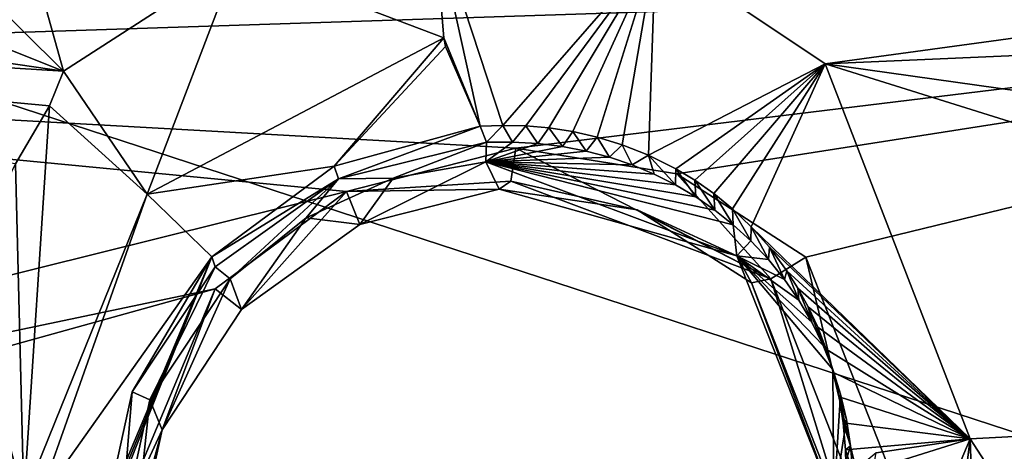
# Model space of a CAD drawing. Header units: millimetres. Extents: x -147 to 294, y -82 to 275.
# Tile 404 of 609: x 272.32 to 277.8, y 212.09 to 214.49. Entities that reach past the tile are written whole.
import ezdxf

# ---------------------------------------------------------------- set-up
doc = ezdxf.new("R2010")
doc.units = ezdxf.units.MM
doc.header["$LTSCALE"] = 67.506716
for name, color, linetype in [('1594', 7, 'CONTINUOUS'), ('2014', 7, 'CONTINUOUS'), ('2099', 7, 'CONTINUOUS'), ('2172', 7, 'CONTINUOUS'), ('2175', 7, 'CONTINUOUS'), ('2178', 7, 'CONTINUOUS'), ('2179', 7, 'CONTINUOUS'), ('2180', 7, 'CONTINUOUS'), ('2185', 7, 'CONTINUOUS'), ('2186', 7, 'CONTINUOUS'), ('2187', 7, 'CONTINUOUS'), ('2190', 7, 'CONTINUOUS'), ('2191', 7, 'CONTINUOUS'), ('2192', 7, 'CONTINUOUS'), ('755', 7, 'CONTINUOUS'), ('871', 7, 'CONTINUOUS')]:
    doc.layers.add(name, color=color, linetype=linetype)

msp = doc.modelspace()

# ---------------------------------------------------------------- linework, layer by layer
at = {"layer": '1594', "linetype": 'CONTINUOUS'}
for points in [[(272.5595, 214.2054, -19.1843), (268.4004, 218.3303, -16.897), (270.946, 219.9744, -17.4406), (272.5595, 214.2054, -19.1843)], [(268.353, 215.8878, -17.3742), (268.4004, 218.3303, -16.897), (272.5595, 214.2054, -19.1843), (268.353, 215.8878, -17.3742)], [(267.4252, 214.9559, -17.2564), (268.353, 215.8878, -17.3742), (272.5595, 214.2054, -19.1843), (267.4252, 214.9559, -17.2564)], [(266.1455, 214.601, -16.8954), (267.4252, 214.9559, -17.2564), (272.5595, 214.2054, -19.1843), (266.1455, 214.601, -16.8954)], [(272.2926, 213.6885, -19.2109), (266.1455, 214.601, -16.8954), (272.4817, 214.0123, -19.2016), (272.2926, 213.6885, -19.2109)], [(272.4817, 214.0123, -19.2016), (266.1455, 214.601, -16.8954), (272.5595, 214.2054, -19.1843), (272.4817, 214.0123, -19.2016)]]:
    msp.add_3dface(points, dxfattribs=at)
at = {"layer": '2014', "linetype": 'CONTINUOUS'}
for points in [[(277.6074, 212.1589, -21.2669), (282.6257, 212.4236, -22.9322), (279.8609, 208.6799, -22.8868), (277.6074, 212.1589, -21.2669)], [(277.6074, 212.1589, -21.2669), (278.102, 197.3899, -25.3327), (276.1103, 200.2748, -23.8642), (277.6074, 212.1589, -21.2669)], [(276.6895, 209.9816, -21.5003), (277.6074, 212.1589, -21.2669), (276.1103, 200.2748, -23.8642), (276.6895, 209.9816, -21.5003)], [(278.102, 197.3899, -25.3327), (277.6074, 212.1589, -21.2669), (279.8609, 208.6799, -22.8868), (278.102, 197.3899, -25.3327)]]:
    msp.add_3dface(points, dxfattribs=at)
at = {"layer": '2099', "linetype": 'CONTINUOUS'}
for points in [[(272.5595, 214.2054, -19.1843), (270.946, 219.9744, -17.4406), (273.5252, 214.8286, -19.3339), (272.5595, 214.2054, -19.1843)], [(276.8004, 214.2456, -20.5052), (275.856, 214.8778, -20.0533), (281.1076, 214.8361, -21.8216), (276.8004, 214.2456, -20.5052)], [(282.6405, 214.5002, -22.4428), (276.8004, 214.2456, -20.5052), (281.1076, 214.8361, -21.8216), (282.6405, 214.5002, -22.4428)], [(287.6447, 212.72, -24.7327), (276.8004, 214.2456, -20.5052), (282.6405, 214.5002, -22.4428), (287.6447, 212.72, -24.7327)], [(287.6447, 212.72, -24.7327), (282.6257, 212.4236, -22.9322), (276.8004, 214.2456, -20.5052), (287.6447, 212.72, -24.7327)], [(282.6257, 212.4236, -22.9322), (277.6074, 212.1589, -21.2669), (276.8004, 214.2456, -20.5052), (282.6257, 212.4236, -22.9322)]]:
    msp.add_3dface(points, dxfattribs=at)
at = {"layer": '2172', "linetype": 'CONTINUOUS'}
for points in [[(283.305, 214.7823, -20.1138), (281.2927, 215.7099, -19.1927), (266.7793, 214.2407, -15.0855), (283.305, 214.7823, -20.1138)], [(266.7793, 214.2407, -15.0855), (281.2927, 215.7099, -19.1927), (268.6355, 215.6989, -15.2604), (266.7793, 214.2407, -15.0855)], [(277.3143, 211.5931, -18.8244), (284.4106, 211.971, -21.179), (284.4467, 215.2226, -20.4241), (277.3143, 211.5931, -18.8244)], [(283.305, 214.7823, -20.1138), (277.3143, 211.5931, -18.8244), (284.4467, 215.2226, -20.4241), (283.305, 214.7823, -20.1138)], [(275.0781, 213.7759, -17.5926), (283.305, 214.7823, -20.1138), (266.7793, 214.2407, -15.0855), (275.0781, 213.7759, -17.5926)], [(275.0781, 213.7759, -17.5926), (275.9746, 213.6342, -17.9078), (283.305, 214.7823, -20.1138), (275.0781, 213.7759, -17.5926)], [(275.9746, 213.6342, -17.9078), (276.6934, 213.1692, -18.2465), (283.305, 214.7823, -20.1138), (275.9746, 213.6342, -17.9078)], [(276.6934, 213.1692, -18.2465), (277.3143, 211.5931, -18.8244), (283.305, 214.7823, -20.1138), (276.6934, 213.1692, -18.2465)], [(264.1622, 211.0564, -15.1571), (274.1351, 213.5359, -17.3568), (266.7793, 214.2407, -15.0855), (264.1622, 211.0564, -15.1571)], [(274.1351, 213.5359, -17.3568), (275.0781, 213.7759, -17.5926), (266.7793, 214.2407, -15.0855), (274.1351, 213.5359, -17.3568)], [(274.1351, 213.5359, -17.3568), (264.1622, 211.0564, -15.1571), (273.4047, 212.9926, -17.2616), (274.1351, 213.5359, -17.3568)], [(264.1622, 211.0564, -15.1571), (266.7488, 211.1453, -15.8076), (273.4047, 212.9926, -17.2616), (264.1622, 211.0564, -15.1571)], [(266.7488, 211.1453, -15.8076), (272.7277, 211.3819, -17.4434), (273.4047, 212.9926, -17.2616), (266.7488, 211.1453, -15.8076)]]:
    msp.add_3dface(points, dxfattribs=at)
at = {"layer": '2175', "linetype": 'CONTINUOUS'}
for points in [[(276.4975, 213.0485, -18.3146), (275.0781, 213.7759, -17.5926), (275.0498, 213.5929, -17.7143), (276.4975, 213.0485, -18.3146)], [(275.9746, 213.6342, -17.9078), (275.0781, 213.7759, -17.5926), (276.4975, 213.0485, -18.3146), (275.9746, 213.6342, -17.9078)], [(276.6934, 213.1692, -18.2465), (275.9746, 213.6342, -17.9078), (276.4975, 213.0485, -18.3146), (276.6934, 213.1692, -18.2465)], [(274.9851, 213.548, -17.9358), (275.7536, 213.4324, -18.2286), (275.0498, 213.5929, -17.7143), (274.9851, 213.548, -17.9358)], [(276.4975, 213.0485, -18.3146), (275.0498, 213.5929, -17.7143), (275.7536, 213.4324, -18.2286), (276.4975, 213.0485, -18.3146)], [(276.3898, 213.0269, -18.5473), (276.4975, 213.0485, -18.3146), (275.7536, 213.4324, -18.2286), (276.3898, 213.0269, -18.5473)], [(277.0616, 211.6068, -18.8559), (276.6934, 213.1692, -18.2465), (276.4975, 213.0485, -18.3146), (277.0616, 211.6068, -18.8559)], [(277.3143, 211.5931, -18.8244), (276.6934, 213.1692, -18.2465), (277.0616, 211.6068, -18.8559), (277.3143, 211.5931, -18.8244)], [(276.9262, 211.6594, -19.0659), (276.4975, 213.0485, -18.3146), (276.3898, 213.0269, -18.5473), (276.9262, 211.6594, -19.0659)], [(277.0616, 211.6068, -18.8559), (276.4975, 213.0485, -18.3146), (276.9262, 211.6594, -19.0659), (277.0616, 211.6068, -18.8559)]]:
    msp.add_3dface(points, dxfattribs=at)
at = {"layer": '2178', "linetype": 'CONTINUOUS'}
for points in [[(275.0781, 213.7759, -17.5926), (274.1351, 213.5359, -17.3568), (275.0498, 213.5929, -17.7143), (275.0781, 213.7759, -17.5926)], [(274.1351, 213.5359, -17.3568), (274.9851, 213.548, -17.9358), (275.0498, 213.5929, -17.7143), (274.1351, 213.5359, -17.3568)], [(274.1351, 213.5359, -17.3568), (273.4047, 212.9926, -17.2616), (273.5513, 212.879, -17.608), (274.1351, 213.5359, -17.3568)], [(274.2089, 213.3515, -17.7175), (274.1351, 213.5359, -17.3568), (273.5513, 212.879, -17.608), (274.2089, 213.3515, -17.7175)], [(274.9851, 213.548, -17.9358), (274.1351, 213.5359, -17.3568), (274.2089, 213.3515, -17.7175), (274.9851, 213.548, -17.9358)], [(273.4047, 212.9926, -17.2616), (272.7277, 211.3819, -17.4434), (273.1085, 212.2087, -17.6206), (273.4047, 212.9926, -17.2616)], [(273.5513, 212.879, -17.608), (273.4047, 212.9926, -17.2616), (273.1085, 212.2087, -17.6206), (273.5513, 212.879, -17.608)], [(272.7277, 211.3819, -17.4434), (272.8901, 211.4048, -17.558), (273.1085, 212.2087, -17.6206), (272.7277, 211.3819, -17.4434)], [(272.8901, 211.4048, -17.558), (272.9427, 211.4486, -17.7497), (273.1085, 212.2087, -17.6206), (272.8901, 211.4048, -17.558)]]:
    msp.add_3dface(points, dxfattribs=at)
at = {"layer": '2179', "linetype": 'CONTINUOUS'}
for points in [[(274.9851, 213.548, -17.9358), (274.2089, 213.3515, -17.7175), (274.9118, 213.7005, -18.6318), (274.9851, 213.548, -17.9358)], [(274.9118, 213.7005, -18.6318), (274.2089, 213.3515, -17.7175), (274.3961, 213.6091, -18.4926), (274.9118, 213.7005, -18.6318)], [(274.3961, 213.6091, -18.4926), (274.2089, 213.3515, -17.7175), (273.9112, 213.3883, -18.3948), (274.3961, 213.6091, -18.4926)], [(273.9112, 213.3883, -18.3948), (273.5513, 212.879, -17.608), (273.4876, 213.0489, -18.3452), (273.9112, 213.3883, -18.3948)], [(274.2089, 213.3515, -17.7175), (273.5513, 212.879, -17.608), (273.9112, 213.3883, -18.3948), (274.2089, 213.3515, -17.7175)], [(273.4876, 213.0489, -18.3452), (273.1085, 212.2087, -17.6206), (273.04, 212.3758, -18.3695), (273.4876, 213.0489, -18.3452)], [(273.5513, 212.879, -17.608), (273.1085, 212.2087, -17.6206), (273.4876, 213.0489, -18.3452), (273.5513, 212.879, -17.608)], [(273.04, 212.3758, -18.3695), (272.9427, 211.4486, -17.7497), (272.8772, 211.627, -18.5009), (273.04, 212.3758, -18.3695)], [(273.1085, 212.2087, -17.6206), (272.9427, 211.4486, -17.7497), (273.04, 212.3758, -18.3695), (273.1085, 212.2087, -17.6206)]]:
    msp.add_3dface(points, dxfattribs=at)
at = {"layer": '2180', "linetype": 'CONTINUOUS'}
for points in [[(274.9851, 213.548, -17.9358), (274.9118, 213.7005, -18.6318), (276.3086, 213.1778, -19.1976), (274.9851, 213.548, -17.9358)], [(275.7536, 213.4324, -18.2286), (274.9851, 213.548, -17.9358), (276.3086, 213.1778, -19.1976), (275.7536, 213.4324, -18.2286)], [(276.3898, 213.0269, -18.5473), (275.7536, 213.4324, -18.2286), (276.3086, 213.1778, -19.1976), (276.3898, 213.0269, -18.5473)], [(276.8479, 211.8102, -19.6994), (276.3898, 213.0269, -18.5473), (276.3086, 213.1778, -19.1976), (276.8479, 211.8102, -19.6994)], [(276.9262, 211.6594, -19.0659), (276.3898, 213.0269, -18.5473), (276.8479, 211.8102, -19.6994), (276.9262, 211.6594, -19.0659)]]:
    msp.add_3dface(points, dxfattribs=at)
at = {"layer": '2185', "linetype": 'CONTINUOUS'}
msp.add_3dface([(277.6074, 212.1589, -21.2669), (276.6895, 209.9816, -21.5003), (277.0837, 212.0813, -20.8805), (277.6074, 212.1589, -21.2669)], dxfattribs=at)
at = {"layer": '2186', "linetype": 'CONTINUOUS'}
for points in [[(274.6199, 215.0791, -19.6156), (275.856, 214.8778, -20.0533), (275.0056, 213.9033, -18.9879), (274.6199, 215.0791, -19.6156)], [(274.6769, 214.3908, -19.532), (274.6199, 215.0791, -19.6156), (274.8797, 213.8982, -18.9369), (274.6769, 214.3908, -19.532)], [(274.8797, 213.8982, -18.9369), (274.6199, 215.0791, -19.6156), (275.0056, 213.9033, -18.9879), (274.8797, 213.8982, -18.9369)], [(275.0056, 213.9033, -18.9879), (275.856, 214.8778, -20.0533), (275.133, 213.9006, -19.0414), (275.0056, 213.9033, -18.9879)], [(275.133, 213.9006, -19.0414), (275.856, 214.8778, -20.0533), (275.2625, 213.8895, -19.0977), (275.133, 213.9006, -19.0414)], [(275.2625, 213.8895, -19.0977), (275.856, 214.8778, -20.0533), (275.3951, 213.8693, -19.1575), (275.2625, 213.8895, -19.0977)], [(275.3951, 213.8693, -19.1575), (275.856, 214.8778, -20.0533), (275.5313, 213.8385, -19.2213), (275.3951, 213.8693, -19.1575)], [(275.5313, 213.8385, -19.2213), (275.856, 214.8778, -20.0533), (275.671, 213.7959, -19.2897), (275.5313, 213.8385, -19.2213)], [(275.671, 213.7959, -19.2897), (275.856, 214.8778, -20.0533), (275.8165, 213.7383, -19.3642), (275.671, 213.7959, -19.2897)], [(275.856, 214.8778, -20.0533), (276.8004, 214.2456, -20.5052), (275.8165, 213.7383, -19.3642), (275.856, 214.8778, -20.0533)], [(274.687, 214.3427, -19.5061), (274.6769, 214.3908, -19.532), (274.8797, 213.8982, -18.9369), (274.687, 214.3427, -19.5061)], [(275.8165, 213.7383, -19.3642), (276.8004, 214.2456, -20.5052), (275.9691, 213.6619, -19.4464), (275.8165, 213.7383, -19.3642)], [(275.9691, 213.6619, -19.4464), (276.8004, 214.2456, -20.5052), (276.0739, 213.5985, -19.5056), (275.9691, 213.6619, -19.4464)], [(276.0739, 213.5985, -19.5056), (276.8004, 214.2456, -20.5052), (276.1797, 213.524, -19.5678), (276.0739, 213.5985, -19.5056)], [(276.1797, 213.524, -19.5678), (276.8004, 214.2456, -20.5052), (276.2847, 213.4379, -19.6326), (276.1797, 213.524, -19.5678)], [(276.2847, 213.4379, -19.6326), (276.8004, 214.2456, -20.5052), (276.3886, 213.3386, -19.7), (276.2847, 213.4379, -19.6326)], [(276.8004, 214.2456, -20.5052), (277.6074, 212.1589, -21.2669), (276.3886, 213.3386, -19.7), (276.8004, 214.2456, -20.5052)], [(276.3886, 213.3386, -19.7), (277.6074, 212.1589, -21.2669), (276.49, 213.2246, -19.7699), (276.3886, 213.3386, -19.7)], [(276.49, 213.2246, -19.7699), (277.6074, 212.1589, -21.2669), (276.587, 213.0946, -19.8418), (276.49, 213.2246, -19.7699)], [(276.587, 213.0946, -19.8418), (277.6074, 212.1589, -21.2669), (276.6484, 212.9978, -19.8909), (276.587, 213.0946, -19.8418)], [(276.6484, 212.9978, -19.8909), (277.6074, 212.1589, -21.2669), (276.706, 212.893, -19.9405), (276.6484, 212.9978, -19.8909)], [(276.706, 212.893, -19.9405), (277.6074, 212.1589, -21.2669), (276.7588, 212.78, -19.9901), (276.706, 212.893, -19.9405)], [(276.7588, 212.78, -19.9901), (277.6074, 212.1589, -21.2669), (276.8059, 212.6586, -20.0394), (276.7588, 212.78, -19.9901)], [(276.8059, 212.6586, -20.0394), (277.6074, 212.1589, -21.2669), (276.8461, 212.5287, -20.0882), (276.8059, 212.6586, -20.0394)], [(276.8461, 212.5287, -20.0882), (277.6074, 212.1589, -21.2669), (276.8783, 212.3915, -20.1354), (276.8461, 212.5287, -20.0882)], [(276.8783, 212.3915, -20.1354), (277.6074, 212.1589, -21.2669), (276.9013, 212.2475, -20.1803), (276.8783, 212.3915, -20.1354)], [(276.9013, 212.2475, -20.1803), (277.6074, 212.1589, -21.2669), (276.9144, 212.0971, -20.2228), (276.9013, 212.2475, -20.1803)], [(277.6074, 212.1589, -21.2669), (276.9164, 211.9411, -20.2622), (276.9144, 212.0971, -20.2228), (277.6074, 212.1589, -21.2669)], [(276.9164, 211.9411, -20.2622), (277.6074, 212.1589, -21.2669), (277.0837, 212.0813, -20.8805), (276.9164, 211.9411, -20.2622)]]:
    msp.add_3dface(points, dxfattribs=at)
at = {"layer": '2187', "linetype": 'CONTINUOUS'}
for points in [[(273.5252, 214.8286, -19.3339), (274.6199, 215.0791, -19.6156), (274.6769, 214.3908, -19.532), (273.5252, 214.8286, -19.3339)], [(272.5595, 214.2054, -19.1843), (273.5252, 214.8286, -19.3339), (273.0254, 213.5212, -19.1256), (272.5595, 214.2054, -19.1843)], [(273.5252, 214.8286, -19.3339), (274.6769, 214.3908, -19.532), (273.0254, 213.5212, -19.1256), (273.5252, 214.8286, -19.3339)], [(273.0254, 213.5212, -19.1256), (274.6769, 214.3908, -19.532), (274.0668, 213.6762, -18.6562), (273.0254, 213.5212, -19.1256)], [(274.6769, 214.3908, -19.532), (274.687, 214.3427, -19.5061), (274.0668, 213.6762, -18.6562), (274.6769, 214.3908, -19.532)], [(274.687, 214.3427, -19.5061), (274.8797, 213.8982, -18.9369), (274.0668, 213.6762, -18.6562), (274.687, 214.3427, -19.5061)], [(272.4817, 214.0123, -19.2016), (272.5595, 214.2054, -19.1843), (273.0254, 213.5212, -19.1256), (272.4817, 214.0123, -19.2016)], [(272.2926, 213.6885, -19.2109), (272.4817, 214.0123, -19.2016), (272.3392, 211.8227, -19.2759), (272.2926, 213.6885, -19.2109)], [(272.3392, 211.8227, -19.2759), (272.4817, 214.0123, -19.2016), (273.0254, 213.5212, -19.1256), (272.3392, 211.8227, -19.2759)], [(272.0053, 213.0915, -19.2509), (272.2926, 213.6885, -19.2109), (272.3392, 211.8227, -19.2759), (272.0053, 213.0915, -19.2509)], [(273.3855, 213.1718, -18.5003), (273.0254, 213.5212, -19.1256), (274.0668, 213.6762, -18.6562), (273.3855, 213.1718, -18.5003)], [(272.3392, 211.8227, -19.2759), (273.0254, 213.5212, -19.1256), (272.4183, 211.8062, -19.215), (272.3392, 211.8227, -19.2759)], [(272.4183, 211.8062, -19.215), (273.0254, 213.5212, -19.1256), (273.3855, 213.1718, -18.5003), (272.4183, 211.8062, -19.215)], [(272.7482, 211.6554, -18.6117), (272.4183, 211.8062, -19.215), (273.3855, 213.1718, -18.5003), (272.7482, 211.6554, -18.6117)], [(271.7578, 211.878, -19.4552), (272.0053, 213.0915, -19.2509), (272.3392, 211.8227, -19.2759), (271.7578, 211.878, -19.4552)]]:
    msp.add_3dface(points, dxfattribs=at)
at = {"layer": '2190', "linetype": 'CONTINUOUS'}
for points in [[(274.0668, 213.6762, -18.6562), (274.8797, 213.8982, -18.9369), (274.09, 213.6059, -18.3987), (274.0668, 213.6762, -18.6562)], [(274.09, 213.6059, -18.3987), (274.8797, 213.8982, -18.9369), (274.9145, 213.8105, -18.6068), (274.09, 213.6059, -18.3987)], [(273.3855, 213.1718, -18.5003), (274.0668, 213.6762, -18.6562), (274.09, 213.6059, -18.3987), (273.3855, 213.1718, -18.5003)], [(273.405, 213.1154, -18.3043), (273.3855, 213.1718, -18.5003), (274.09, 213.6059, -18.3987), (273.405, 213.1154, -18.3043)], [(272.7482, 211.6554, -18.6117), (273.3855, 213.1718, -18.5003), (272.7577, 211.6389, -18.54), (272.7482, 211.6554, -18.6117)], [(273.3855, 213.1718, -18.5003), (272.7671, 211.6222, -18.4688), (272.7577, 211.6389, -18.54), (273.3855, 213.1718, -18.5003)], [(272.7671, 211.6222, -18.4688), (273.3855, 213.1718, -18.5003), (272.9424, 212.4202, -18.3293), (272.7671, 211.6222, -18.4688)], [(272.9424, 212.4202, -18.3293), (273.3855, 213.1718, -18.5003), (273.405, 213.1154, -18.3043), (272.9424, 212.4202, -18.3293)]]:
    msp.add_3dface(points, dxfattribs=at)
at = {"layer": '2191', "linetype": 'CONTINUOUS'}
for points in [[(274.3961, 213.6091, -18.4926), (274.09, 213.6059, -18.3987), (274.9145, 213.8105, -18.6068), (274.3961, 213.6091, -18.4926)], [(274.9118, 213.7005, -18.6318), (274.3961, 213.6091, -18.4926), (274.9145, 213.8105, -18.6068), (274.9118, 213.7005, -18.6318)], [(274.9118, 213.7005, -18.6318), (274.9145, 213.8105, -18.6068), (275.0592, 213.8106, -18.6522), (274.9118, 213.7005, -18.6318)], [(275.2001, 213.8023, -18.6984), (274.9118, 213.7005, -18.6318), (275.0592, 213.8106, -18.6522), (275.2001, 213.8023, -18.6984)], [(275.3372, 213.7855, -18.7455), (274.9118, 213.7005, -18.6318), (275.2001, 213.8023, -18.6984), (275.3372, 213.7855, -18.7455)], [(275.4704, 213.7602, -18.7934), (274.9118, 213.7005, -18.6318), (275.3372, 213.7855, -18.7455), (275.4704, 213.7602, -18.7934)], [(275.5997, 213.7264, -18.8423), (274.9118, 213.7005, -18.6318), (275.4704, 213.7602, -18.7934), (275.5997, 213.7264, -18.8423)], [(275.726, 213.6835, -18.8924), (274.9118, 213.7005, -18.6318), (275.5997, 213.7264, -18.8423), (275.726, 213.6835, -18.8924)], [(276.3086, 213.1778, -19.1976), (274.9118, 213.7005, -18.6318), (276.2889, 213.3499, -19.1505), (276.3086, 213.1778, -19.1976)], [(276.2889, 213.3499, -19.1505), (274.9118, 213.7005, -18.6318), (276.1869, 213.4315, -19.0986), (276.2889, 213.3499, -19.1505)], [(276.1869, 213.4315, -19.0986), (274.9118, 213.7005, -18.6318), (276.0801, 213.5051, -19.0471), (276.1869, 213.4315, -19.0986)], [(276.0801, 213.5051, -19.0471), (274.9118, 213.7005, -18.6318), (275.9672, 213.5721, -18.9953), (276.0801, 213.5051, -19.0471)], [(275.9672, 213.5721, -18.9953), (274.9118, 213.7005, -18.6318), (275.8488, 213.6318, -18.9435), (275.9672, 213.5721, -18.9953)], [(275.8488, 213.6318, -18.9435), (274.9118, 213.7005, -18.6318), (275.726, 213.6835, -18.8924), (275.8488, 213.6318, -18.9435)], [(273.4876, 213.0489, -18.3452), (273.405, 213.1154, -18.3043), (274.09, 213.6059, -18.3987), (273.4876, 213.0489, -18.3452)], [(273.9112, 213.3883, -18.3948), (273.4876, 213.0489, -18.3452), (274.09, 213.6059, -18.3987), (273.9112, 213.3883, -18.3948)], [(274.3961, 213.6091, -18.4926), (273.9112, 213.3883, -18.3948), (274.09, 213.6059, -18.3987), (274.3961, 213.6091, -18.4926)], [(276.3858, 213.2608, -19.2027), (276.3086, 213.1778, -19.1976), (276.2889, 213.3499, -19.1505), (276.3858, 213.2608, -19.2027)], [(276.4841, 213.1565, -19.259), (276.3086, 213.1778, -19.1976), (276.3858, 213.2608, -19.2027), (276.4841, 213.1565, -19.259)], [(276.8479, 211.8102, -19.6994), (276.3086, 213.1778, -19.1976), (276.8424, 212.5448, -19.5205), (276.8479, 211.8102, -19.6994)], [(276.8424, 212.5448, -19.5205), (276.3086, 213.1778, -19.1976), (276.789, 212.6784, -19.4712), (276.8424, 212.5448, -19.5205)], [(276.789, 212.6784, -19.4712), (276.3086, 213.1778, -19.1976), (276.7258, 212.8073, -19.42), (276.789, 212.6784, -19.4712)], [(276.7258, 212.8073, -19.42), (276.3086, 213.1778, -19.1976), (276.6537, 212.9303, -19.3674), (276.7258, 212.8073, -19.42)], [(276.6537, 212.9303, -19.3674), (276.3086, 213.1778, -19.1976), (276.5736, 213.0463, -19.314), (276.6537, 212.9303, -19.3674)], [(276.5736, 213.0463, -19.314), (276.3086, 213.1778, -19.1976), (276.4841, 213.1565, -19.259), (276.5736, 213.0463, -19.314)], [(273.04, 212.3758, -18.3695), (272.9424, 212.4202, -18.3293), (273.405, 213.1154, -18.3043), (273.04, 212.3758, -18.3695)], [(273.4876, 213.0489, -18.3452), (273.04, 212.3758, -18.3695), (273.405, 213.1154, -18.3043), (273.4876, 213.0489, -18.3452)], [(276.8854, 212.4076, -19.5673), (276.8479, 211.8102, -19.6994), (276.8424, 212.5448, -19.5205), (276.8854, 212.4076, -19.5673)], [(272.8772, 211.627, -18.5009), (272.7671, 211.6222, -18.4688), (272.9424, 212.4202, -18.3293), (272.8772, 211.627, -18.5009)], [(273.04, 212.3758, -18.3695), (272.8772, 211.627, -18.5009), (272.9424, 212.4202, -18.3293), (273.04, 212.3758, -18.3695)], [(276.9183, 212.2662, -19.612), (276.8479, 211.8102, -19.6994), (276.8854, 212.4076, -19.5673), (276.9183, 212.2662, -19.612)], [(276.9414, 212.1204, -19.6546), (276.8479, 211.8102, -19.6994), (276.9183, 212.2662, -19.612), (276.9414, 212.1204, -19.6546)], [(276.9545, 211.9701, -19.6952), (276.8479, 211.8102, -19.6994), (276.9414, 212.1204, -19.6546), (276.9545, 211.9701, -19.6952)]]:
    msp.add_3dface(points, dxfattribs=at)
at = {"layer": '2192', "linetype": 'CONTINUOUS'}
for points in [[(274.8797, 213.8982, -18.9369), (275.0056, 213.9033, -18.9879), (274.9145, 213.8105, -18.6068), (274.8797, 213.8982, -18.9369)], [(274.9145, 213.8105, -18.6068), (275.0056, 213.9033, -18.9879), (275.0592, 213.8106, -18.6522), (274.9145, 213.8105, -18.6068)], [(275.0056, 213.9033, -18.9879), (275.133, 213.9006, -19.0414), (275.0592, 213.8106, -18.6522), (275.0056, 213.9033, -18.9879)], [(275.133, 213.9006, -19.0414), (275.2001, 213.8023, -18.6984), (275.0592, 213.8106, -18.6522), (275.133, 213.9006, -19.0414)], [(275.133, 213.9006, -19.0414), (275.2625, 213.8895, -19.0977), (275.2001, 213.8023, -18.6984), (275.133, 213.9006, -19.0414)], [(275.2625, 213.8895, -19.0977), (275.3372, 213.7855, -18.7455), (275.2001, 213.8023, -18.6984), (275.2625, 213.8895, -19.0977)], [(275.2625, 213.8895, -19.0977), (275.3951, 213.8693, -19.1575), (275.3372, 213.7855, -18.7455), (275.2625, 213.8895, -19.0977)], [(275.3951, 213.8693, -19.1575), (275.4704, 213.7602, -18.7934), (275.3372, 213.7855, -18.7455), (275.3951, 213.8693, -19.1575)], [(275.3951, 213.8693, -19.1575), (275.5313, 213.8385, -19.2213), (275.4704, 213.7602, -18.7934), (275.3951, 213.8693, -19.1575)], [(275.5313, 213.8385, -19.2213), (275.5997, 213.7264, -18.8423), (275.4704, 213.7602, -18.7934), (275.5313, 213.8385, -19.2213)], [(275.5313, 213.8385, -19.2213), (275.671, 213.7959, -19.2897), (275.5997, 213.7264, -18.8423), (275.5313, 213.8385, -19.2213)], [(275.671, 213.7959, -19.2897), (275.726, 213.6835, -18.8924), (275.5997, 213.7264, -18.8423), (275.671, 213.7959, -19.2897)], [(275.671, 213.7959, -19.2897), (275.8165, 213.7383, -19.3642), (275.726, 213.6835, -18.8924), (275.671, 213.7959, -19.2897)], [(275.8165, 213.7383, -19.3642), (275.8488, 213.6318, -18.9435), (275.726, 213.6835, -18.8924), (275.8165, 213.7383, -19.3642)], [(275.8165, 213.7383, -19.3642), (275.9691, 213.6619, -19.4464), (275.9672, 213.5721, -18.9953), (275.8165, 213.7383, -19.3642)], [(275.8165, 213.7383, -19.3642), (275.9672, 213.5721, -18.9953), (275.8488, 213.6318, -18.9435), (275.8165, 213.7383, -19.3642)], [(275.9691, 213.6619, -19.4464), (276.0801, 213.5051, -19.0471), (275.9672, 213.5721, -18.9953), (275.9691, 213.6619, -19.4464)], [(275.9691, 213.6619, -19.4464), (276.0739, 213.5985, -19.5056), (276.0801, 213.5051, -19.0471), (275.9691, 213.6619, -19.4464)], [(276.0739, 213.5985, -19.5056), (276.1797, 213.524, -19.5678), (276.1869, 213.4315, -19.0986), (276.0739, 213.5985, -19.5056)], [(276.0739, 213.5985, -19.5056), (276.1869, 213.4315, -19.0986), (276.0801, 213.5051, -19.0471), (276.0739, 213.5985, -19.5056)], [(276.1797, 213.524, -19.5678), (276.2847, 213.4379, -19.6326), (276.2889, 213.3499, -19.1505), (276.1797, 213.524, -19.5678)], [(276.1797, 213.524, -19.5678), (276.2889, 213.3499, -19.1505), (276.1869, 213.4315, -19.0986), (276.1797, 213.524, -19.5678)], [(276.2847, 213.4379, -19.6326), (276.3886, 213.3386, -19.7), (276.3858, 213.2608, -19.2027), (276.2847, 213.4379, -19.6326)], [(276.2847, 213.4379, -19.6326), (276.3858, 213.2608, -19.2027), (276.2889, 213.3499, -19.1505), (276.2847, 213.4379, -19.6326)], [(276.3886, 213.3386, -19.7), (276.4841, 213.1565, -19.259), (276.3858, 213.2608, -19.2027), (276.3886, 213.3386, -19.7)], [(276.3886, 213.3386, -19.7), (276.49, 213.2246, -19.7699), (276.4841, 213.1565, -19.259), (276.3886, 213.3386, -19.7)], [(276.49, 213.2246, -19.7699), (276.5736, 213.0463, -19.314), (276.4841, 213.1565, -19.259), (276.49, 213.2246, -19.7699)], [(276.49, 213.2246, -19.7699), (276.587, 213.0946, -19.8418), (276.5736, 213.0463, -19.314), (276.49, 213.2246, -19.7699)], [(276.587, 213.0946, -19.8418), (276.6537, 212.9303, -19.3674), (276.5736, 213.0463, -19.314), (276.587, 213.0946, -19.8418)], [(276.587, 213.0946, -19.8418), (276.6484, 212.9978, -19.8909), (276.6537, 212.9303, -19.3674), (276.587, 213.0946, -19.8418)], [(276.6484, 212.9978, -19.8909), (276.706, 212.893, -19.9405), (276.7258, 212.8073, -19.42), (276.6484, 212.9978, -19.8909)], [(276.6484, 212.9978, -19.8909), (276.7258, 212.8073, -19.42), (276.6537, 212.9303, -19.3674), (276.6484, 212.9978, -19.8909)], [(276.706, 212.893, -19.9405), (276.7588, 212.78, -19.9901), (276.789, 212.6784, -19.4712), (276.706, 212.893, -19.9405)], [(276.706, 212.893, -19.9405), (276.789, 212.6784, -19.4712), (276.7258, 212.8073, -19.42), (276.706, 212.893, -19.9405)], [(276.7588, 212.78, -19.9901), (276.8059, 212.6586, -20.0394), (276.8424, 212.5448, -19.5205), (276.7588, 212.78, -19.9901)], [(276.7588, 212.78, -19.9901), (276.8424, 212.5448, -19.5205), (276.789, 212.6784, -19.4712), (276.7588, 212.78, -19.9901)], [(276.8059, 212.6586, -20.0394), (276.8461, 212.5287, -20.0882), (276.8854, 212.4076, -19.5673), (276.8059, 212.6586, -20.0394)], [(276.8059, 212.6586, -20.0394), (276.8854, 212.4076, -19.5673), (276.8424, 212.5448, -19.5205), (276.8059, 212.6586, -20.0394)], [(276.8461, 212.5287, -20.0882), (276.8783, 212.3915, -20.1354), (276.8854, 212.4076, -19.5673), (276.8461, 212.5287, -20.0882)], [(276.8783, 212.3915, -20.1354), (276.9183, 212.2662, -19.612), (276.8854, 212.4076, -19.5673), (276.8783, 212.3915, -20.1354)], [(276.8783, 212.3915, -20.1354), (276.9013, 212.2475, -20.1803), (276.9183, 212.2662, -19.612), (276.8783, 212.3915, -20.1354)], [(276.9013, 212.2475, -20.1803), (276.9414, 212.1204, -19.6546), (276.9183, 212.2662, -19.612), (276.9013, 212.2475, -20.1803)], [(276.9013, 212.2475, -20.1803), (276.9144, 212.0971, -20.2228), (276.9414, 212.1204, -19.6546), (276.9013, 212.2475, -20.1803)], [(276.9144, 212.0971, -20.2228), (276.9545, 211.9701, -19.6952), (276.9414, 212.1204, -19.6546), (276.9144, 212.0971, -20.2228)], [(276.9144, 212.0971, -20.2228), (276.9164, 211.9411, -20.2622), (276.9545, 211.9701, -19.6952), (276.9144, 212.0971, -20.2228)]]:
    msp.add_3dface(points, dxfattribs=at)
at = {"layer": '755', "linetype": 'CONTINUOUS'}
for points in [[(262.8979, 217.597, -42.8457), (273.9445, 194.1902, -47.4045), (259.9495, 198.0206, -47.2371), (262.8979, 217.597, -42.8457)], [(262.8979, 217.597, -42.8457), (292.6028, 216.4034, -40.8964), (273.9445, 194.1902, -47.4045), (262.8979, 217.597, -42.8457)], [(292.6028, 216.4034, -40.8964), (291.3362, 202.4252, -44.0868), (273.9445, 194.1902, -47.4045), (292.6028, 216.4034, -40.8964)]]:
    msp.add_3dface(points, dxfattribs=at)
at = {"layer": '871', "linetype": 'CONTINUOUS'}
for points in [[(290.0825, 208.2019, -40.991), (288.8419, 231.8653, -35.2357), (262.1082, 217.339, -41.3386), (290.0825, 208.2019, -40.991)], [(258.0476, 203.3559, -44.2348), (290.0825, 208.2019, -40.991), (262.1082, 217.339, -41.3386), (258.0476, 203.3559, -44.2348)]]:
    msp.add_3dface(points, dxfattribs=at)

doc.saveas('drawing.dxf')
